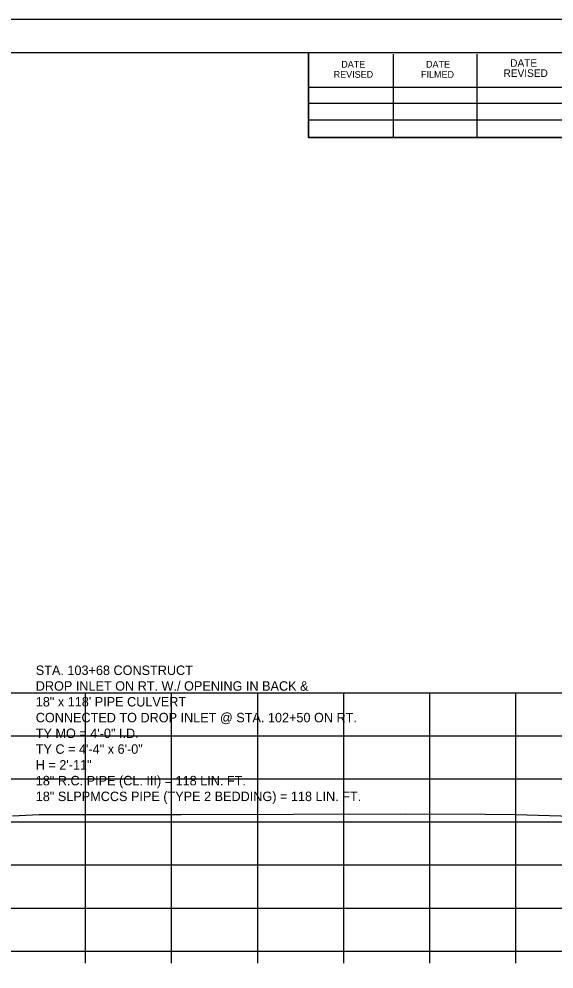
# Model space of a CAD drawing. Extents: x 1368968 to 1369915, y 377395 to 380381.
# Drawn here: x 1369180.4 to 1369242.6, y 378363.9 to 378474.4 of the extents above; entities that cross this region are included whole.
import ezdxf

# ---------------------------------------------------------------- set-up
doc = ezdxf.new("R2010")
doc.units = 0
for name, color, linetype in [('S_BREAKLINE_ANNOT', 7, 'Continuous'), ('S_BRIDGE_ANNOT', 7, 'Continuous'), ('S_CONTOUR_MINOR', 7, 'Continuous'), ('S_CTL_TABLE', 7, 'Continuous'), ('S_DITCHLINE_ANNOT', 7, 'Continuous'), ('S_DROP_INLET', 7, 'Continuous')]:
    doc.layers.add(name, color=color, linetype=linetype)

msp = doc.modelspace()

# ---------------------------------------------------------------- linework, layer by layer
at = {"layer": 'S_BREAKLINE_ANNOT'}
for p, q in [((1368998.13, 378366.03), (1369278.13, 378366.03)), ((1369188.13, 378364.63), (1369188.13, 378366.03)), ((1369198.13, 378364.63), (1369198.13, 378366.03)), ((1369208.13, 378364.63), (1369208.13, 378366.03)), ((1369218.13, 378364.63), (1369218.13, 378366.03)), ((1369228.13, 378364.63), (1369228.13, 378366.03)), ((1369238.13, 378364.63), (1369238.13, 378366.03))]:
    msp.add_line(p, q, dxfattribs=at)
at = {"layer": 'S_BRIDGE_ANNOT'}
for p, q in [((1368980.13, 378470.49), (1369296.31, 378470.49)), ((1369214.05, 378460.61), (1369214.05, 378470.49)), ((1369223.91, 378460.61), (1369223.91, 378470.29)), ((1369233.67, 378460.61), (1369233.67, 378470.29)), ((1369214.05, 378466.47), (1369253.21, 378466.47)), ((1369214.05, 378464.61), (1369253.21, 378464.61)), ((1369214.05, 378460.61), (1369214.05, 378462.67)), ((1369214.05, 378462.67), (1369253.21, 378462.67)), ((1369296.31, 378460.61), (1369214.05, 378460.61))]:
    msp.add_line(p, q, dxfattribs=at)
at = {"layer": 'S_CTL_TABLE'}
msp.add_lwpolyline([(1369179.61, 378381.75), (1369182.73, 378381.9), (1369199.25, 378381.91), (1369225.28, 378381.98), (1369234.57, 378381.94), (1369238.1, 378381.9), (1369243.38, 378381.75), (1369247.14, 378381.59), (1369252.25, 378381.71), (1369256.29, 378381.93), (1369259.95, 378381.97), (1369266.85, 378381.86), (1369269.87, 378381.8), (1369270.31, 378381.79), (1369271.13, 378381.67), (1369272.52, 378381.67), (1369273.51, 378381.67), (1369278.13, 378381.7)], dxfattribs=at)
at = {"layer": 'S_DITCHLINE_ANNOT'}
for p, q in [((1368998.13, 378396.03), (1369278.13, 378396.03)), ((1369188.13, 378366.03), (1369188.13, 378396.03)), ((1369198.13, 378366.03), (1369198.13, 378396.03)), ((1369208.13, 378366.03), (1369208.13, 378396.03)), ((1369218.13, 378366.03), (1369218.13, 378396.03)), ((1369228.13, 378366.03), (1369228.13, 378396.03)), ((1369238.13, 378366.03), (1369238.13, 378396.03)), ((1368998.13, 378391.03), (1369278.13, 378391.03)), ((1368998.13, 378386.03), (1369278.13, 378386.03)), ((1368998.13, 378381.03), (1369278.13, 378381.03)), ((1368998.13, 378376.03), (1369278.13, 378376.03)), ((1368998.13, 378371.03), (1369278.13, 378371.03)), ((1368998.13, 378366.03), (1369278.13, 378366.03))]:
    msp.add_line(p, q, dxfattribs=at)
at = {"layer": 'S_DROP_INLET'}
msp.add_line((1368967.73, 378474.38), (1369301.07, 378474.38), dxfattribs=at)
for points in [[(1368967.73, 378474.38), (1369301.07, 378474.38), (1369301.07, 378261.05), (1368967.73, 378261.05)], [(1369214.05, 378470.49), (1369214.05, 378460.61), (1369249.79, 378460.61), (1369249.79, 378457.69), (1369272.99, 378457.69), (1369272.99, 378433.36), (1369296.31, 378433.36), (1369296.31, 378265.03), (1368980.13, 378265.03), (1368980.13, 378470.49)]]:
    msp.add_lwpolyline(points, close=True, dxfattribs=at)

# ---------------------------------------------------------------- texts
at = {"layer": 'S_BRIDGE_ANNOT'}
for s, height, p in [('DATE', 0.782, (1369217.85, 378468.73)), ('DATE', 0.782, (1369227.71, 378468.73)), ('DATE', 0.879, (1369237.49, 378468.83)), ('REVISED', 0.782, (1369216.97, 378467.55)), ('FILMED', 0.782, (1369227.13, 378467.55)), ('REVISED', 0.879, (1369236.71, 378467.65))]:
    msp.add_text(s, height=height, rotation=360, dxfattribs=at).set_placement(p)
at = {"layer": 'S_CONTOUR_MINOR'}
for s, p in [('STA. 103+68 CONSTRUCT', (1369182.33, 378398.12)), ('DROP INLET ON RT. W./ OPENING IN BACK &', (1369182.33, 378396.29)), ('18" x 118\' PIPE CULVERT', (1369182.33, 378394.46)), ('CONNECTED TO DROP INLET @ STA. 102+50 ON RT.', (1369182.33, 378392.62)), ('TY MO = 4\'-0" I.D.', (1369182.33, 378390.79)), ('TY C = 4\'-4" x 6\'-0"', (1369182.33, 378388.96)), ('H = 2\'-11"', (1369182.33, 378387.12)), ('18" R.C. PIPE (CL. III) = 118 LIN. FT.', (1369182.33, 378385.29)), ('18" SLPPMCCS PIPE (TYPE 2 BEDDING) = 118 LIN. FT. ', (1369182.33, 378383.46))]:
    msp.add_text(s, height=1.1, dxfattribs=at).set_placement(p)

doc.saveas('drawing.dxf')
